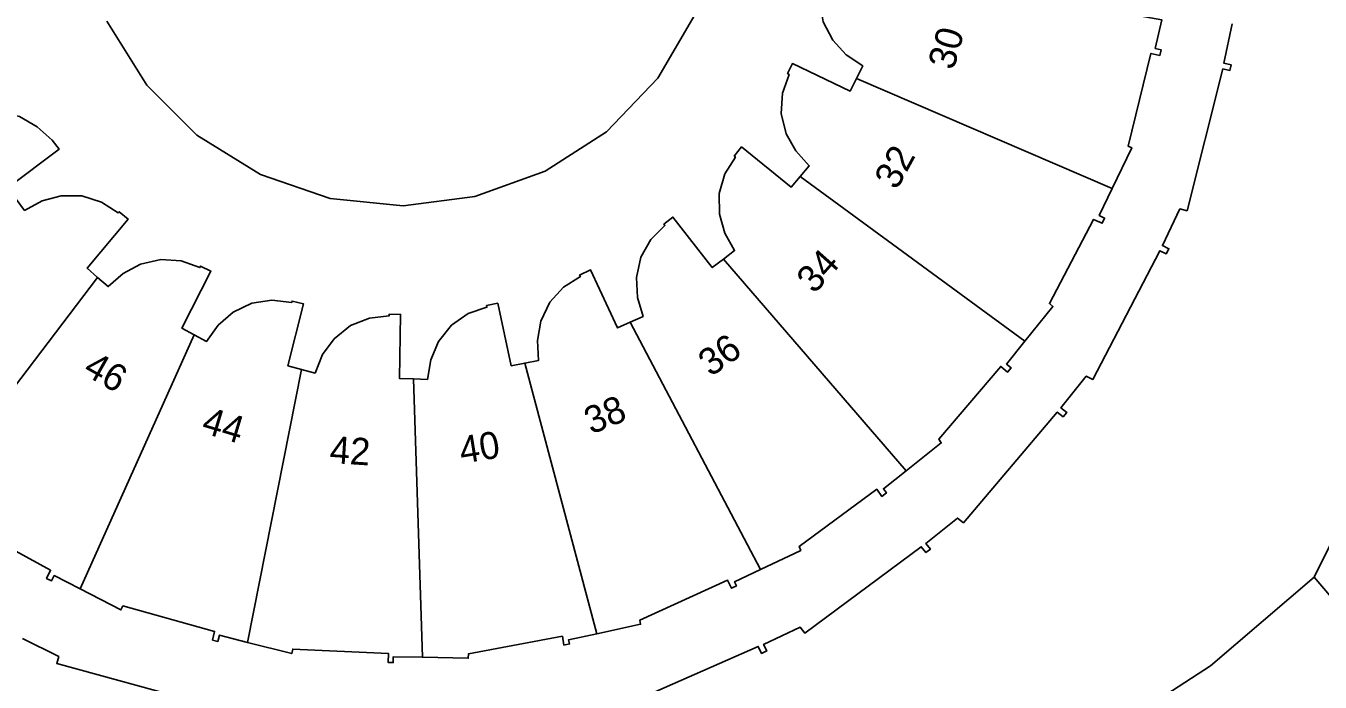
# Model space of a CAD drawing. Extents: x 156661 to 157576, y 383570 to 384425.
# Drawn here: x 157036.77 to 157084.57, y 384070.5 to 384094.72 of the extents above; entities that cross this region are included whole.
import ezdxf

# ---------------------------------------------------------------- set-up
doc = ezdxf.new("R2010")
doc.units = 0
for name, color, linetype in [('IMGEO_Erf', 7, 'Continuous'), ('IMGEO_Groenvoorziening', 7, 'Continuous'), ('IMGEO_Pand', 7, 'Continuous'), ('IMGEO_Pand_nummerreeks', 7, 'Continuous'), ('IMGEO_Voetpad_open', 7, 'Continuous')]:
    doc.layers.add(name, color=color, linetype=linetype)

msp = doc.modelspace()

# ---------------------------------------------------------------- linework, layer by layer
at = {"layer": 'IMGEO_Erf'}
for points in [[(157061.477, 384095.127), (157060.112, 384092.793), (157058.213, 384090.809), (157055.944, 384089.354), (157053.347, 384088.416), (157050.701, 384088.077), (157048.007, 384088.344), (157045.436, 384089.228), (157043.089, 384090.685), (157041.241, 384092.533), (157039.761, 384094.89)], [(157078.725, 384094.94), (157078.48, 384093.889), (157078.695, 384093.839), (157078.651, 384093.626), (157078.317, 384093.699), (157077.474, 384090.284), (157077.609, 384090.219), (157076.888, 384088.72), (157076.407, 384087.72), (157076.608, 384087.624), (157076.521, 384087.432), (157076.202, 384087.577), (157074.568, 384084.469), (157074.696, 384084.365), (157073.668, 384083.084), (157072.987, 384082.235), (157073.154, 384082.101), (157073.022, 384081.937), (157072.771, 384082.151), (157070.483, 384079.458), (157070.576, 384079.327), (157069.279, 384078.298), (157068.44, 384077.632), (157068.553, 384077.48), (157068.387, 384077.351), (157068.191, 384077.616), (157065.334, 384075.502), (157065.39, 384075.357), (157063.902, 384074.653), (157062.942, 384074.199), (157063.014, 384074.045), (157062.824, 384073.957), (157062.687, 384074.257), (157059.447, 384072.787), (157059.474, 384072.633), (157057.852, 384072.281), (157056.816, 384072.056), (157056.849, 384071.904), (157056.644, 384071.86), (157056.583, 384072.185), (157053.112, 384071.537), (157053.109, 384071.377), (157051.417, 384071.41), (157050.341, 384071.432), (157050.337, 384071.214), (157050.156, 384071.217), (157050.163, 384071.557), (157046.628, 384071.713), (157046.588, 384071.551), (157044.955, 384071.963), (157043.919, 384072.224), (157043.861, 384071.996), (157043.665, 384072.048), (157043.741, 384072.369), (157040.356, 384073.306), (157040.283, 384073.163), (157038.778, 384073.936), (157037.82, 384074.428), (157037.718, 384074.23), (157037.54, 384074.324), (157037.686, 384074.624), (157034.593, 384076.31)], [(157036.723, 384087.906), (157037.37, 384088.255), (157038.075, 384088.441), (157038.845, 384088.44), (157039.561, 384088.215), (157040.176, 384087.814), (157040.214, 384087.86), (157040.545, 384087.586), (157039.03, 384085.776), (157039.423, 384085.436), (157039.816, 384085.097), (157040.366, 384085.584), (157041.009, 384085.927), (157041.759, 384086.101), (157042.507, 384086.047), (157043.198, 384085.797), (157043.224, 384085.85), (157043.604, 384085.661), (157042.528, 384083.561), (157042.986, 384083.317), (157043.444, 384083.073), (157043.873, 384083.67), (157044.425, 384084.146), (157045.117, 384084.482), (157045.859, 384084.595), (157046.588, 384084.504), (157046.602, 384084.562), (157047.019, 384084.461), (157046.447, 384082.173), (157046.949, 384082.039), (157047.45, 384081.905), (157047.732, 384082.583), (157048.162, 384083.172), (157048.76, 384083.656), (157049.457, 384083.934), (157050.187, 384084.011), (157050.188, 384084.071), (157050.612, 384084.066), (157050.566, 384081.707), (157051.085, 384081.689), (157051.603, 384081.67), (157051.727, 384082.395), (157052.014, 384083.065), (157052.489, 384083.67), (157053.106, 384084.097), (157053.801, 384084.334), (157053.788, 384084.393), (157054.201, 384084.483), (157054.688, 384082.174), (157055.198, 384082.273), (157055.707, 384082.372), (157055.664, 384083.106), (157055.793, 384083.823), (157056.119, 384084.52), (157056.624, 384085.075), (157057.248, 384085.463), (157057.222, 384085.517), (157057.625, 384085.708), (157058.617, 384083.57), (157059.091, 384083.781), (157059.566, 384083.992), (157059.359, 384084.697), (157059.323, 384085.425), (157059.484, 384086.178), (157059.852, 384086.832), (157060.372, 384087.35), (157060.335, 384087.397), (157060.668, 384087.66), (157062.117, 384085.798), (157062.532, 384086.11), (157062.946, 384086.423), (157062.586, 384087.063), (157062.387, 384087.764), (157062.375, 384088.534), (157062.586, 384089.254), (157062.977, 384089.876), (157062.93, 384089.913), (157063.201, 384090.252), (157065.032, 384088.762), (157065.366, 384089.159), (157065.7, 384089.556), (157065.205, 384090.1), (157064.854, 384090.739), (157064.67, 384091.486), (157064.714, 384092.235), (157064.955, 384092.929), (157064.901, 384092.955), (157065.08, 384093.328), (157067.211, 384092.31), (157067.442, 384092.774), (157067.674, 384093.239), (157067.065, 384093.651), (157066.574, 384094.189), (157066.219, 384094.872)], [(157058.914, 384069.651), (157063.82, 384071.811), (157063.94, 384071.552), (157064.129, 384071.644), (157064.015, 384071.889), (157065.368, 384072.522), (157065.534, 384072.302), (157069.839, 384075.491), (157070.007, 384075.275), (157070.173, 384075.404), (157070.007, 384075.617), (157071.18, 384076.552), (157071.391, 384076.375), (157074.862, 384080.461), (157075.075, 384080.29), (157075.208, 384080.453), (157074.997, 384080.622), (157075.928, 384081.793), (157076.174, 384081.668), (157078.649, 384086.42), (157078.882, 384086.31), (157078.984, 384086.494), (157078.74, 384086.61), (157079.389, 384087.963), (157079.656, 384087.895), (157080.978, 384093.131), (157081.236, 384093.076), (157081.28, 384093.281), (157081.016, 384093.338), (157081.32, 384094.794)], [(157036.541, 384091.373), (157037.189, 384090.993), (157037.745, 384090.5), (157038.002, 384090.163), (157036.114, 384088.747)], [(157036.65, 384072.11), (157037.988, 384071.44), (157037.913, 384071.18), (157043.117, 384069.755)]]:
    msp.add_lwpolyline(points, dxfattribs=at)
at = {"layer": 'IMGEO_Groenvoorziening'}
for points in [[(157027.895, 384067.5), (157043.532, 384046.733), (157047.525, 384049.683), (157080.513, 384071.09), (157084.345, 384074.369), (157089.926, 384085.599), (157092.747, 384099.97), (157093.567, 384107.816), (157092.136, 384111.936), (157085.938, 384121.166), (157079.977, 384129.642), (157075.189, 384135.046)], [(157075.189, 384135.046), (157079.977, 384129.642), (157085.938, 384121.166), (157092.136, 384111.936), (157093.567, 384107.816), (157092.747, 384099.97), (157089.926, 384085.599), (157084.345, 384074.369), (157087.624, 384070.536), (157154.965, 383981.147), (157118.076, 383955.713), (157048.492, 384046.401), (157047.525, 384049.683), (157043.532, 384046.733), (157050.307, 384037.736), (157052.866, 384034.354), (157120.283, 383944.64), (157124.325, 383946.137), (157128.805, 383949.146), (157133.769, 383943.405), (157129.807, 383939.447), (157125.958, 383936.438), (157125.242, 383934.934), (157125.69, 383934.221)], [(157081.32, 384094.794), (157081.016, 384093.338), (157081.28, 384093.281), (157081.236, 384093.076), (157080.978, 384093.131), (157079.656, 384087.895), (157079.389, 384087.963), (157078.74, 384086.61), (157078.984, 384086.494), (157078.882, 384086.31), (157078.649, 384086.42), (157076.174, 384081.668), (157075.928, 384081.793), (157074.997, 384080.622), (157075.208, 384080.453), (157075.075, 384080.29), (157074.862, 384080.461), (157071.391, 384076.375), (157071.18, 384076.552), (157070.007, 384075.617), (157070.173, 384075.404), (157070.007, 384075.275), (157069.839, 384075.491), (157065.534, 384072.302), (157065.368, 384072.522), (157064.015, 384071.889), (157064.129, 384071.644), (157063.94, 384071.552), (157063.82, 384071.811), (157058.914, 384069.651)], [(157043.117, 384069.755), (157037.913, 384071.18), (157037.988, 384071.44), (157036.65, 384072.11)]]:
    msp.add_lwpolyline(points, dxfattribs=at)
msp.add_lwpolyline([(157118.076, 383955.713), (157154.965, 383981.147), (157087.624, 384070.536), (157084.345, 384074.369), (157080.513, 384071.09), (157047.525, 384049.683), (157048.492, 384046.401)], close=True, dxfattribs=at)
at = {"layer": 'IMGEO_Pand'}
for points in [[(157067.442, 384092.774), (157076.888, 384088.72), (157077.609, 384090.219), (157077.474, 384090.284), (157078.317, 384093.699), (157078.651, 384093.626), (157078.695, 384093.839), (157078.48, 384093.889), (157078.725, 384094.94), (157068.635, 384096.738), (157068.518, 384096.231), (157066.187, 384096.769), (157066.099, 384096.354), (157066.157, 384096.342), (157066.086, 384095.611), (157066.219, 384094.872), (157066.574, 384094.189), (157067.065, 384093.651), (157067.674, 384093.239)], [(157067.442, 384092.774), (157067.211, 384092.31), (157065.08, 384093.328), (157064.901, 384092.955), (157064.955, 384092.929), (157064.714, 384092.235), (157064.67, 384091.486), (157064.854, 384090.739), (157065.205, 384090.1), (157065.7, 384089.556), (157065.366, 384089.159), (157073.668, 384083.084), (157074.696, 384084.365), (157074.568, 384084.469), (157076.202, 384087.577), (157076.521, 384087.432), (157076.608, 384087.624), (157076.407, 384087.72), (157076.888, 384088.72)], [(157034.144, 384091.831), (157024.965, 384087.165), (157025.654, 384085.635), (157025.796, 384085.699), (157027.827, 384082.821), (157027.58, 384082.628), (157027.702, 384082.469), (157027.879, 384082.603), (157028.525, 384081.743), (157036.419, 384088.326), (157036.114, 384088.747), (157038.002, 384090.163), (157037.745, 384090.5), (157037.189, 384090.993), (157036.541, 384091.373), (157035.792, 384091.548), (157035.063, 384091.526), (157034.354, 384091.332)], [(157065.366, 384089.159), (157065.032, 384088.762), (157063.201, 384090.252), (157062.93, 384089.913), (157062.977, 384089.876), (157062.586, 384089.254), (157062.375, 384088.534), (157062.387, 384087.764), (157062.586, 384087.063), (157062.946, 384086.423), (157062.532, 384086.11), (157069.279, 384078.298), (157070.576, 384079.327), (157070.483, 384079.458), (157072.771, 384082.151), (157073.022, 384081.937), (157073.154, 384082.101), (157072.987, 384082.235), (157073.668, 384083.084)], [(157033.207, 384077.256), (157039.423, 384085.436), (157039.03, 384085.776), (157040.545, 384087.586), (157040.214, 384087.86), (157040.176, 384087.814), (157039.561, 384088.215), (157038.845, 384088.44), (157038.075, 384088.441), (157037.37, 384088.255), (157036.723, 384087.906), (157036.419, 384088.326), (157028.525, 384081.743), (157029.531, 384080.402), (157029.656, 384080.496), (157032.308, 384078.156), (157032.086, 384077.905), (157032.244, 384077.766), (157032.397, 384077.939)], [(157069.279, 384078.298), (157062.532, 384086.11), (157062.117, 384085.798), (157060.668, 384087.66), (157060.335, 384087.397), (157060.372, 384087.35), (157059.852, 384086.832), (157059.484, 384086.178), (157059.323, 384085.425), (157059.359, 384084.697), (157059.566, 384083.992), (157059.091, 384083.781), (157063.902, 384074.653), (157065.39, 384075.357), (157065.334, 384075.502), (157068.191, 384077.616), (157068.387, 384077.351), (157068.553, 384077.48), (157068.44, 384077.632)], [(157033.207, 384077.256), (157034.484, 384076.18), (157034.593, 384076.31), (157037.686, 384074.624), (157037.54, 384074.324), (157037.718, 384074.23), (157037.82, 384074.428), (157038.778, 384073.936), (157042.986, 384083.317), (157042.528, 384083.561), (157043.604, 384085.661), (157043.224, 384085.85), (157043.198, 384085.797), (157042.507, 384086.047), (157041.759, 384086.101), (157041.009, 384085.927), (157040.366, 384085.584), (157039.816, 384085.097), (157039.423, 384085.436)], [(157057.852, 384072.281), (157059.474, 384072.633), (157059.447, 384072.787), (157062.687, 384074.257), (157062.824, 384073.957), (157063.014, 384074.045), (157062.942, 384074.199), (157063.902, 384074.653), (157059.091, 384083.781), (157058.617, 384083.57), (157057.625, 384085.708), (157057.222, 384085.517), (157057.248, 384085.463), (157056.624, 384085.075), (157056.119, 384084.52), (157055.793, 384083.823), (157055.664, 384083.106), (157055.707, 384082.372), (157055.198, 384082.273)], [(157046.949, 384082.039), (157046.447, 384082.173), (157047.019, 384084.461), (157046.602, 384084.562), (157046.588, 384084.504), (157045.859, 384084.595), (157045.117, 384084.482), (157044.425, 384084.146), (157043.873, 384083.67), (157043.444, 384083.073), (157042.986, 384083.317), (157038.778, 384073.936), (157040.283, 384073.163), (157040.356, 384073.306), (157043.741, 384072.369), (157043.665, 384072.048), (157043.861, 384071.996), (157043.919, 384072.224), (157044.955, 384071.963)], [(157057.852, 384072.281), (157055.198, 384082.273), (157054.688, 384082.174), (157054.201, 384084.483), (157053.788, 384084.393), (157053.801, 384084.334), (157053.106, 384084.097), (157052.489, 384083.67), (157052.014, 384083.065), (157051.727, 384082.395), (157051.603, 384081.67), (157051.085, 384081.689), (157051.417, 384071.41), (157053.109, 384071.377), (157053.112, 384071.537), (157056.583, 384072.185), (157056.644, 384071.86), (157056.849, 384071.904), (157056.816, 384072.056)], [(157046.949, 384082.039), (157044.955, 384071.963), (157046.588, 384071.551), (157046.628, 384071.713), (157050.163, 384071.557), (157050.156, 384071.217), (157050.337, 384071.214), (157050.341, 384071.432), (157051.417, 384071.41), (157051.085, 384081.689), (157050.566, 384081.707), (157050.612, 384084.066), (157050.188, 384084.071), (157050.187, 384084.011), (157049.457, 384083.934), (157048.76, 384083.656), (157048.162, 384083.172), (157047.732, 384082.583), (157047.45, 384081.905)]]:
    msp.add_lwpolyline(points, close=True, dxfattribs=at)
at = {"layer": 'IMGEO_Voetpad_open'}
msp.add_lwpolyline([(157039.761, 384094.89), (157041.241, 384092.533), (157043.089, 384090.685), (157045.436, 384089.228), (157048.007, 384088.344), (157050.701, 384088.077), (157053.347, 384088.416), (157055.944, 384089.354), (157058.213, 384090.809), (157060.112, 384092.793), (157061.477, 384095.127)], dxfattribs=at)

# ---------------------------------------------------------------- texts
at = {"layer": 'IMGEO_Pand_nummerreeks'}
for s, rotation, p in [('30', 74.2367, (157071.03, 384093.054)), ('32', 61.2436, (157068.931, 384088.628)), ('34', 48.2922, (157065.89, 384084.795)), ('36', 35.2954, (157062.064, 384081.742)), ('46', 330.4833, (157038.839, 384081.88)), ('38', 22.3841, (157057.653, 384079.626)), ('44', 343.3103, (157043.215, 384079.717)), ('40', 9.282, (157052.865, 384078.553)), ('42', 356.3716, (157047.972, 384078.585))]:
    msp.add_text(s, height=1, rotation=rotation, dxfattribs=at).set_placement(p)

doc.saveas('drawing.dxf')
